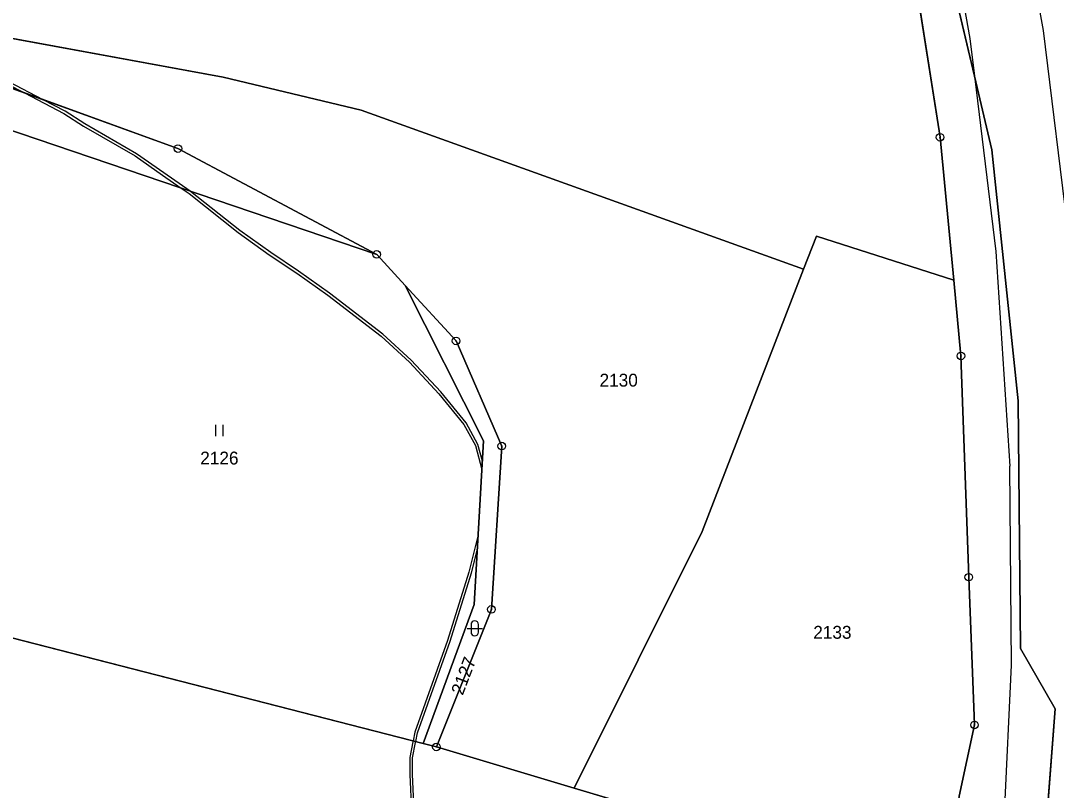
# Model space of a CAD drawing. Extents: x -689422 to -685210, y -987725 to -982160.
# Drawn here: x -686815 to -686678.2, y -986439.3 to -986337.7 of the extents above; entities that cross this region are included whole.
import ezdxf

# ---------------------------------------------------------------- set-up
doc = ezdxf.new("R2010")
doc.units = 0
for name, color, linetype in [('KN_Hranice_parcel', 7, 'Continuous'), ('KN_Hranice_parcel_vnitrni_kresba', 7, 'Continuous'), ('KN_Parcelni cisla', 7, 'Continuous'), ('KN_Polygon parcely', 7, 'Continuous'), ('KN_POZEMKY_OSTATNI PLOCHA', 7, 'Continuous'), ('KN_POZEMKY_TTP', 7, 'Continuous'), ('KN_VYUZITI_16_ostatni plocha_silnice', 7, 'Continuous'), ('KN_VYUZITI_23_ostatni plocha_manipulacni plocha', 7, 'Continuous'), ('KN_VYUZITI_27_ostatni plocha_neplodna puda', 7, 'Continuous'), ('KN_Věcná břemena k části', 7, 'Continuous'), ('KN_Značky bodu BP', 7, 'Continuous'), ('KN_Značky kultur', 7, 'Continuous')]:
    doc.layers.add(name, color=color, linetype=linetype)

msp = doc.modelspace()

# ---------------------------------------------------------------- linework, layer by layer
at = {"layer": 'KN_Hranice_parcel'}
for p, q in [((-686691.77, -986371.94), (-686693.57, -986353.07)), ((-686764.24, -986372.62), (-686767.99, -986368.53)), ((-686757.5, -986379.96), (-686764.24, -986372.62)), ((-686690.81, -986381.94), (-686691.77, -986371.94)), ((-686827.2, -986416.35), (-686761.86, -986433.13)), ((-686761.86, -986433.13), (-686760.1, -986433.58)), ((-686760.1, -986433.58), (-686741.89, -986439.01)), ((-686741.89, -986439.01), (-686720.14, -986445.5))]:
    msp.add_line(p, q, dxfattribs=at)
for points in [[(-686680.77, -986460), (-686678.38, -986428.56), (-686682.95, -986420.58), (-686683.27, -986387.86), (-686686.71, -986354.74), (-686689.01, -986345.01), (-686693.96, -986324.13), (-686693.06, -986320.86), (-686690.82, -986312.72), (-686693.72, -986299.75), (-686694.49, -986288.93), (-686715.9, -986222.92), (-686715.98, -986222.67), (-686715.5, -986222.59), (-686710.69, -986221.81), (-686709.84, -986221.67), (-686710.79, -986219.08)], [(-686693.57, -986353.07), (-686698.07, -986324.34), (-686700.9, -986305.11), (-686702.2, -986299.07)], [(-686711.59, -986370.49), (-686770.02, -986349.48), (-686788.27, -986345.12), (-686823.06, -986338.74)], [(-686767.99, -986368.53), (-686794.25, -986354.56), (-686819.99, -986345.22)], [(-686828.79, -986415.94), (-686817.53, -986351.74), (-686767.99, -986368.53)], [(-686711.59, -986370.49), (-686709.91, -986366.14), (-686691.77, -986371.94)], [(-686741.89, -986439.01), (-686724.98, -986405.11), (-686711.59, -986370.49)], [(-686761.86, -986433.13), (-686755.12, -986414.77), (-686753.86, -986393.15), (-686764.24, -986372.62)], [(-686760.1, -986433.58), (-686752.84, -986415.41), (-686751.47, -986393.85), (-686757.5, -986379.96)], [(-686691.05, -986440.1), (-686689.02, -986430.68), (-686689.78, -986411.16), (-686690.81, -986381.94)]]:
    msp.add_lwpolyline(points, dxfattribs=at)
at = {"layer": 'KN_Hranice_parcel_vnitrni_kresba'}
for p, q in [((-686685.1, -986310.4), (-686679.96, -986338.96)), ((-686693.06, -986320.86), (-686689.63, -986340)), ((-686689.63, -986340), (-686689.01, -986345.01)), ((-686679.96, -986338.96), (-686676.56, -986366.61)), ((-686689.01, -986345.01), (-686686.19, -986368.17)), ((-686686.19, -986368.17), (-686684.36, -986396.49)), ((-686684.15, -986422.8), (-686684.36, -986396.49)), ((-686685.34, -986448.79), (-686684.15, -986422.8))]:
    msp.add_line(p, q, dxfattribs=at)
at = {"layer": 'KN_Polygon parcely'}
for points in [[(-686715.9, -986222.92), (-686694.49, -986288.93), (-686693.72, -986299.75), (-686690.82, -986312.72), (-686693.06, -986320.86), (-686693.96, -986324.13), (-686689.01, -986345.01), (-686686.71, -986354.74), (-686683.27, -986387.86), (-686682.95, -986420.58), (-686678.38, -986428.56), (-686680.77, -986460), (-686681.6, -986470.97), (-686689.24, -986514.99), (-686695.89, -986544.36), (-686697.94, -986551.11), (-686704.24, -986571.75), (-686734.14, -986649.07), (-686744.92, -986676.93), (-686747.1, -986680.97), (-686748.33, -986684), (-686747.09, -986687.93)], [(-686698.07, -986324.34), (-686693.57, -986353.07), (-686691.77, -986371.94), (-686690.81, -986381.94), (-686689.78, -986411.16), (-686689.02, -986430.68), (-686691.05, -986440.1), (-686692.82, -986455.65), (-686686.25, -986458.02), (-686680.77, -986460), (-686678.38, -986428.56), (-686682.95, -986420.58), (-686683.27, -986387.86), (-686686.71, -986354.74), (-686689.01, -986345.01), (-686693.96, -986324.13)]]:
    msp.add_lwpolyline(points, dxfattribs=at)
for points in [[(-686792.86, -986316.45), (-686815.51, -986325.35), (-686827.37, -986329.65), (-686823.06, -986338.74), (-686788.27, -986345.12), (-686770.02, -986349.48), (-686711.59, -986370.49), (-686709.91, -986366.14), (-686691.77, -986371.94), (-686693.57, -986353.07), (-686698.07, -986324.34), (-686700.9, -986305.11), (-686702.2, -986299.07), (-686719.71, -986309.52), (-686734.98, -986308.99), (-686725.43, -986333.83), (-686746.92, -986329.75), (-686757.2, -986307.78)], [(-686724.98, -986405.11), (-686711.59, -986370.49), (-686770.02, -986349.48), (-686788.27, -986345.12), (-686823.06, -986338.74), (-686819.99, -986345.22), (-686794.25, -986354.56), (-686767.99, -986368.53), (-686764.24, -986372.62), (-686757.5, -986379.96), (-686751.47, -986393.85), (-686752.84, -986415.41), (-686760.1, -986433.58), (-686741.89, -986439.01)], [(-686838.96, -986382.8), (-686843.89, -986398.98), (-686845.68, -986411.61), (-686828.79, -986415.94), (-686817.53, -986351.74), (-686767.99, -986368.53), (-686794.25, -986354.56), (-686819.99, -986345.22), (-686824.79, -986358.91)], [(-686764.24, -986372.62), (-686767.99, -986368.53), (-686817.53, -986351.74), (-686828.79, -986415.94), (-686827.2, -986416.35), (-686761.86, -986433.13), (-686755.12, -986414.77), (-686753.86, -986393.15)], [(-686702.4, -986452.18), (-686692.82, -986455.65), (-686691.05, -986440.1), (-686689.02, -986430.68), (-686689.78, -986411.16), (-686690.81, -986381.94), (-686691.77, -986371.94), (-686709.91, -986366.14), (-686711.59, -986370.49), (-686724.98, -986405.11), (-686741.89, -986439.01), (-686720.14, -986445.5), (-686714.86, -986447.08)], [(-686761.86, -986433.13), (-686760.1, -986433.58), (-686752.84, -986415.41), (-686751.47, -986393.85), (-686757.5, -986379.96), (-686764.24, -986372.62), (-686753.86, -986393.15), (-686755.12, -986414.77)], [(-686720.14, -986445.5), (-686741.89, -986439.01), (-686760.1, -986433.58), (-686761.86, -986433.13), (-686827.2, -986416.35), (-686831.28, -986447.4), (-686851.7, -986443.4), (-686855.29, -986463.03), (-686747.75, -986483.59)]]:
    msp.add_lwpolyline(points, close=True, dxfattribs=at)
at = {"layer": 'KN_POZEMKY_OSTATNI PLOCHA'}
for p, q in [((-686698.07, -986324.34), (-686693.57, -986353.07)), ((-686693.57, -986353.07), (-686698.07, -986324.34)), ((-686693.96, -986324.13), (-686689.01, -986345.01)), ((-686689.01, -986345.01), (-686693.96, -986324.13)), ((-686823.06, -986338.74), (-686788.27, -986345.12)), ((-686788.27, -986345.12), (-686823.06, -986338.74)), ((-686794.25, -986354.56), (-686819.99, -986345.22)), ((-686788.27, -986345.12), (-686770.02, -986349.48)), ((-686770.02, -986349.48), (-686788.27, -986345.12)), ((-686689.01, -986345.01), (-686686.71, -986354.74)), ((-686686.71, -986354.74), (-686689.01, -986345.01)), ((-686770.02, -986349.48), (-686711.59, -986370.49)), ((-686711.59, -986370.49), (-686770.02, -986349.48)), ((-686693.57, -986353.07), (-686691.77, -986371.94)), ((-686691.77, -986371.94), (-686693.57, -986353.07)), ((-686767.99, -986368.53), (-686794.25, -986354.56)), ((-686686.71, -986354.74), (-686683.27, -986387.86)), ((-686683.27, -986387.86), (-686686.71, -986354.74)), ((-686709.91, -986366.14), (-686711.59, -986370.49)), ((-686711.59, -986370.49), (-686709.91, -986366.14)), ((-686691.77, -986371.94), (-686709.91, -986366.14)), ((-686709.91, -986366.14), (-686691.77, -986371.94)), ((-686764.24, -986372.62), (-686767.99, -986368.53)), ((-686711.59, -986370.49), (-686724.98, -986405.11)), ((-686724.98, -986405.11), (-686711.59, -986370.49)), ((-686764.24, -986372.62), (-686757.5, -986379.96)), ((-686753.86, -986393.15), (-686764.24, -986372.62)), ((-686757.5, -986379.96), (-686764.24, -986372.62)), ((-686691.77, -986371.94), (-686690.81, -986381.94)), ((-686690.81, -986381.94), (-686691.77, -986371.94)), ((-686757.5, -986379.96), (-686751.47, -986393.85)), ((-686751.47, -986393.85), (-686757.5, -986379.96)), ((-686690.81, -986381.94), (-686689.78, -986411.16)), ((-686689.78, -986411.16), (-686690.81, -986381.94)), ((-686683.27, -986387.86), (-686682.95, -986420.58)), ((-686682.95, -986420.58), (-686683.27, -986387.86)), ((-686755.12, -986414.77), (-686753.86, -986393.15)), ((-686751.47, -986393.85), (-686752.84, -986415.41)), ((-686752.84, -986415.41), (-686751.47, -986393.85)), ((-686724.98, -986405.11), (-686741.89, -986439.01)), ((-686741.89, -986439.01), (-686724.98, -986405.11)), ((-686689.78, -986411.16), (-686689.02, -986430.68)), ((-686689.02, -986430.68), (-686689.78, -986411.16)), ((-686761.86, -986433.13), (-686755.12, -986414.77)), ((-686752.84, -986415.41), (-686760.1, -986433.58)), ((-686760.1, -986433.58), (-686752.84, -986415.41)), ((-686682.95, -986420.58), (-686678.38, -986428.56)), ((-686678.38, -986428.56), (-686682.95, -986420.58)), ((-686678.38, -986428.56), (-686680.77, -986460)), ((-686680.77, -986460), (-686678.38, -986428.56)), ((-686689.02, -986430.68), (-686691.05, -986440.1)), ((-686691.05, -986440.1), (-686689.02, -986430.68)), ((-686760.1, -986433.58), (-686761.86, -986433.13)), ((-686741.89, -986439.01), (-686760.1, -986433.58)), ((-686720.14, -986445.5), (-686741.89, -986439.01))]:
    msp.add_line(p, q, dxfattribs=at)
at = {"layer": 'KN_POZEMKY_TTP'}
for p, q in [((-686819.99, -986345.22), (-686794.25, -986354.56)), ((-686817.53, -986351.74), (-686767.99, -986368.53)), ((-686767.99, -986368.53), (-686817.53, -986351.74)), ((-686794.25, -986354.56), (-686767.99, -986368.53)), ((-686767.99, -986368.53), (-686764.24, -986372.62)), ((-686764.24, -986372.62), (-686753.86, -986393.15)), ((-686753.86, -986393.15), (-686755.12, -986414.77)), ((-686755.12, -986414.77), (-686761.86, -986433.13)), ((-686761.86, -986433.13), (-686827.2, -986416.35)), ((-686827.2, -986416.35), (-686761.86, -986433.13)), ((-686761.86, -986433.13), (-686760.1, -986433.58)), ((-686760.1, -986433.58), (-686741.89, -986439.01)), ((-686741.89, -986439.01), (-686720.14, -986445.5))]:
    msp.add_line(p, q, dxfattribs=at)
at = {"layer": 'KN_VYUZITI_16_ostatni plocha_silnice'}
for p, q in [((-686693.57, -986353.07), (-686698.07, -986324.34)), ((-686693.96, -986324.13), (-686689.01, -986345.01)), ((-686689.01, -986345.01), (-686693.96, -986324.13)), ((-686689.01, -986345.01), (-686686.71, -986354.74)), ((-686686.71, -986354.74), (-686689.01, -986345.01)), ((-686691.77, -986371.94), (-686693.57, -986353.07)), ((-686686.71, -986354.74), (-686683.27, -986387.86)), ((-686683.27, -986387.86), (-686686.71, -986354.74)), ((-686690.81, -986381.94), (-686691.77, -986371.94)), ((-686689.78, -986411.16), (-686690.81, -986381.94)), ((-686683.27, -986387.86), (-686682.95, -986420.58)), ((-686682.95, -986420.58), (-686683.27, -986387.86)), ((-686689.02, -986430.68), (-686689.78, -986411.16)), ((-686682.95, -986420.58), (-686678.38, -986428.56)), ((-686678.38, -986428.56), (-686682.95, -986420.58)), ((-686678.38, -986428.56), (-686680.77, -986460)), ((-686680.77, -986460), (-686678.38, -986428.56)), ((-686691.05, -986440.1), (-686689.02, -986430.68))]:
    msp.add_line(p, q, dxfattribs=at)
at = {"layer": 'KN_VYUZITI_23_ostatni plocha_manipulacni plocha'}
for p, q in [((-686698.07, -986324.34), (-686693.57, -986353.07)), ((-686823.06, -986338.74), (-686788.27, -986345.12)), ((-686788.27, -986345.12), (-686823.06, -986338.74)), ((-686794.25, -986354.56), (-686819.99, -986345.22)), ((-686788.27, -986345.12), (-686770.02, -986349.48)), ((-686770.02, -986349.48), (-686788.27, -986345.12)), ((-686770.02, -986349.48), (-686711.59, -986370.49)), ((-686711.59, -986370.49), (-686770.02, -986349.48)), ((-686693.57, -986353.07), (-686691.77, -986371.94)), ((-686767.99, -986368.53), (-686794.25, -986354.56)), ((-686709.91, -986366.14), (-686711.59, -986370.49)), ((-686711.59, -986370.49), (-686709.91, -986366.14)), ((-686691.77, -986371.94), (-686709.91, -986366.14)), ((-686709.91, -986366.14), (-686691.77, -986371.94)), ((-686764.24, -986372.62), (-686767.99, -986368.53)), ((-686711.59, -986370.49), (-686724.98, -986405.11)), ((-686724.98, -986405.11), (-686711.59, -986370.49)), ((-686757.5, -986379.96), (-686764.24, -986372.62)), ((-686691.77, -986371.94), (-686690.81, -986381.94)), ((-686751.47, -986393.85), (-686757.5, -986379.96)), ((-686690.81, -986381.94), (-686689.78, -986411.16)), ((-686752.84, -986415.41), (-686751.47, -986393.85)), ((-686724.98, -986405.11), (-686741.89, -986439.01)), ((-686741.89, -986439.01), (-686724.98, -986405.11)), ((-686689.78, -986411.16), (-686689.02, -986430.68)), ((-686760.1, -986433.58), (-686752.84, -986415.41)), ((-686689.02, -986430.68), (-686691.05, -986440.1)), ((-686741.89, -986439.01), (-686760.1, -986433.58)), ((-686720.14, -986445.5), (-686741.89, -986439.01))]:
    msp.add_line(p, q, dxfattribs=at)
at = {"layer": 'KN_VYUZITI_27_ostatni plocha_neplodna puda'}
for p, q in [((-686764.24, -986372.62), (-686757.5, -986379.96)), ((-686753.86, -986393.15), (-686764.24, -986372.62)), ((-686757.5, -986379.96), (-686751.47, -986393.85)), ((-686755.12, -986414.77), (-686753.86, -986393.15)), ((-686751.47, -986393.85), (-686752.84, -986415.41)), ((-686761.86, -986433.13), (-686755.12, -986414.77)), ((-686752.84, -986415.41), (-686760.1, -986433.58)), ((-686760.1, -986433.58), (-686761.86, -986433.13))]:
    msp.add_line(p, q, dxfattribs=at)
at = {"layer": 'KN_Věcná břemena k části'}
for points in [[(-686814.52, -986347.2), (-686812.03, -986348.11), (-686816.59, -986345.73), (-686818, -986344.91), (-686820.28, -986343.51), (-686824.22, -986340.82), (-686823.89, -986341.47), (-686820.06, -986344.1), (-686816.76, -986346.04)], [(-686809.32, -986349.91), (-686806.72, -986351.6), (-686799.88, -986355.52), (-686796.27, -986358.05), (-686793.8, -986359.78), (-686792.78, -986360.5), (-686786.28, -986365.65), (-686782.18, -986368.58), (-686778.52, -986371.02), (-686774.43, -986373.93), (-686767.39, -986379.34), (-686763.67, -986382.76), (-686759.77, -986386.94), (-686756.47, -986390.99), (-686754.95, -986393.75), (-686754.08, -986396.92), (-686754.02, -986395.83), (-686754.63, -986393.62), (-686756.17, -986390.79), (-686759.51, -986386.7), (-686763.43, -986382.51), (-686767.17, -986379.07), (-686774.22, -986373.65), (-686778.32, -986370.73), (-686781.98, -986368.29), (-686786.07, -986365.37), (-686792.57, -986360.22), (-686792.63, -986360.18), (-686795.1, -986358.45), (-686799.7, -986355.23), (-686806.54, -986351.3), (-686809.15, -986349.61), (-686812.03, -986348.11), (-686814.52, -986347.2)], [(-686758.63, -986419.51), (-686762.93, -986431.62), (-686763.18, -986432.79), (-686762.83, -986432.88), (-686762.59, -986431.71), (-686758.3, -986419.62), (-686755.46, -986410.6), (-686754.69, -986407.47), (-686754.58, -986405.56), (-686755.8, -986410.51)]]:
    msp.add_lwpolyline(points, close=True, dxfattribs=at)
msp.add_lwpolyline([(-686763.04, -986442.04), (-686763.28, -986437.2), (-686763.28, -986435.03), (-686762.86, -986433), (-686762.83, -986432.88), (-686763.18, -986432.79), (-686763.2, -986432.91), (-686763.63, -986434.99), (-686763.63, -986437.21), (-686763.39, -986442.16)], dxfattribs=at)
at = {"layer": 'KN_Značky bodu BP'}
for centre, radius in [((-686693.57, -986353.07), 0.5), ((-686693.57, -986353.07), 0.0303), ((-686794.25, -986354.56), 0.5), ((-686794.25, -986354.56), 0.0303), ((-686767.99, -986368.53), 0.5), ((-686767.99, -986368.53), 0.0303), ((-686757.5, -986379.96), 0.5), ((-686757.5, -986379.96), 0.0303), ((-686690.81, -986381.94), 0.5), ((-686690.81, -986381.94), 0.0303), ((-686751.47, -986393.85), 0.5), ((-686751.47, -986393.85), 0.0303), ((-686689.78, -986411.16), 0.5), ((-686689.78, -986411.16), 0.0303), ((-686752.84, -986415.41), 0.5), ((-686752.84, -986415.41), 0.0303), ((-686689.02, -986430.68), 0.5), ((-686689.02, -986430.68), 0.0303), ((-686760.1, -986433.58), 0.5), ((-686760.1, -986433.58), 0.0303)]:
    msp.add_circle(centre, radius, dxfattribs=at)
at = {"layer": 'KN_Značky kultur'}
for p, q in [((-686789.26, -986392.56), (-686789.26, -986391.06)), ((-686788.26, -986392.56), (-686788.26, -986391.06)), ((-686756.03, -986417.92), (-686754.03, -986417.92)), ((-686755.53, -986417.42), (-686755.53, -986418.42)), ((-686754.53, -986418.42), (-686754.53, -986417.42))]:
    msp.add_line(p, q, dxfattribs=at)
for centre, start, end in [((-686755.03, -986417.42), 0, 180), ((-686755.03, -986418.42), 180, 359.9879)]:
    msp.add_arc(centre, 0.5, start, end, dxfattribs=at)

# ---------------------------------------------------------------- texts
at = {"layer": 'KN_Parcelni cisla'}
for s, p in [('2130', (-686738.55, -986385.99)), ('2126', (-686791.3, -986396.28)), ('2133', (-686710.32, -986419.29))]:
    msp.add_text(s, height=1.7, dxfattribs=at).set_placement(p)
msp.add_text('2127', height=1.7, rotation=69, dxfattribs=at).set_placement((-686756.63, -986426.85))

doc.saveas('drawing.dxf')
